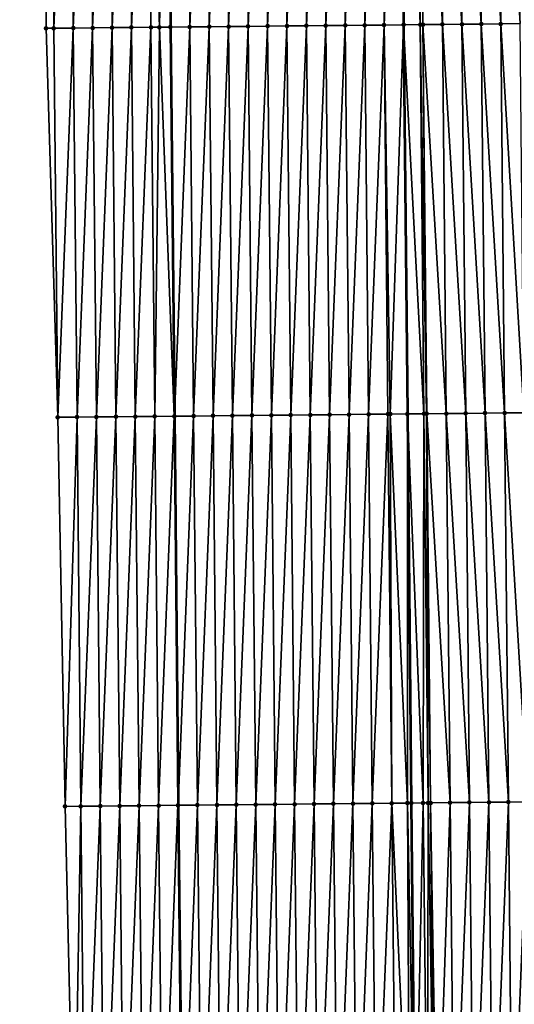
# Model space of a CAD drawing. Header units: feet. Extents: x 2010743 to 2022806, y 818705 to 837694.
# Tile 314 of 531: x 2011471 to 2011496, y 829043 to 829094. Entities that reach past the tile are written whole.
import ezdxf

# ---------------------------------------------------------------- set-up
doc = ezdxf.new("R2010")
doc.units = ezdxf.units.FT
doc.header["$MEASUREMENT"] = 0
for name, color, linetype, lineweight in [('EP_Travel Lane', 172, 'Continuous', 53), ('Road Shots', 141, 'Continuous', 100), ('STRIPING', 60, 'Continuous', 53)]:
    doc.layers.add(name, color=color, linetype=linetype, lineweight=lineweight)
doc.layers.add('I-77-MM17-21_NB-Surface-Border', color=7, linetype='Continuous')
doc.layers.add('I-77-MM17-21_NB-Surface-TIN', color=7, linetype='Continuous')

msp = doc.modelspace()

# ---------------------------------------------------------------- linework, layer by layer
at = {"layer": 'EP_Travel Lane'}
msp.add_polyline3d([(2011476.563, 829273.584, 318.471), (2011476.775, 829253.585, 318.372), (2011476.974, 829233.606, 318.258), (2011477.171, 829213.607, 318.144), (2011477.367, 829193.609, 317.993), (2011477.564, 829173.61, 317.871), (2011477.76, 829153.611, 317.748), (2011477.956, 829133.613, 317.624), (2011478.153, 829113.614, 317.502), (2011478.349, 829093.615, 317.368), (2011478.546, 829073.617, 317.262), (2011478.742, 829053.618, 317.141), (2011478.966, 829033.613, 317.012), (2011479.2, 829013.614, 316.91), (2011479.434, 828993.616, 316.809), (2011479.668, 828973.618, 316.693), (2011479.903, 828953.619, 316.534), (2011480.137, 828933.621, 316.412), (2011480.371, 828913.623, 316.275), (2011480.605, 828893.625, 316.163), (2011480.839, 828873.626, 316.036), (2011481.073, 828853.628, 315.906), (2011481.29, 828833.627, 315.768), (2011481.5, 828813.628, 315.686)], dxfattribs=at)
at = {"layer": 'I-77-MM17-21_NB-Surface-Border', "color": 3, "linetype": 'Continuous', "lineweight": -3}
msp.add_polyline3d([(2011475.653, 828813.568, 315.523), (2011475.743, 828833.57, 315.62), (2011474.846, 828853.565, 315.736), (2011474.362, 828873.561, 315.867), (2011474.148, 828893.559, 316.002), (2011474.174, 828913.56, 316.128), (2011473.967, 828933.558, 316.251), (2011473.262, 828953.552, 316.364), (2011473.093, 828973.551, 316.509), (2011473.066, 828993.551, 316.635), (2011473.298, 829013.554, 316.74), (2011473.384, 829033.556, 316.858), (2011472.917, 829053.562, 316.977), (2011472.543, 829073.559, 317.077), (2011471.942, 829093.554, 317.189), (2011472.141, 829113.556, 317.339), (2011471.945, 829133.555, 317.473), (2011471.748, 829153.553, 317.605), (2011471.552, 829173.552, 317.723), (2011471.355, 829193.551, 317.841), (2011470.631, 829213.544, 317.969), (2011470.716, 829233.545, 318.088), (2011470.951, 829253.521, 318.21), (2011470.584, 829273.518, 318.318)], dxfattribs=at)
at = {"layer": 'I-77-MM17-21_NB-Surface-TIN', "color": 128, "linetype": 'Continuous', "lineweight": -3}
for points in [[(2011491.2, 829093.741, 317.531), (2011490.777, 829113.737, 317.669), (2011490.489, 829113.734, 317.663)], [(2011491.2, 829093.741, 317.531), (2011490.871, 829113.738, 317.669), (2011490.777, 829113.737, 317.669)], [(2011491.2, 829093.741, 317.531), (2011491.14, 829113.741, 317.667), (2011490.871, 829113.738, 317.669)], [(2011492.337, 829093.752, 317.513), (2011492.14, 829113.751, 317.649), (2011491.14, 829113.741, 317.667)], [(2011491.2, 829093.741, 317.531), (2011491.336, 829093.742, 317.53), (2011491.14, 829113.741, 317.667)], [(2011491.336, 829093.742, 317.53), (2011491.337, 829093.742, 317.53), (2011491.14, 829113.741, 317.667)], [(2011491.337, 829093.742, 317.53), (2011492.337, 829093.752, 317.513), (2011491.14, 829113.741, 317.667)], [(2011493.337, 829093.762, 317.494), (2011493.14, 829113.761, 317.629), (2011492.14, 829113.751, 317.649)], [(2011492.337, 829093.752, 317.513), (2011493.337, 829093.762, 317.494), (2011492.14, 829113.751, 317.649)], [(2011494.337, 829093.772, 317.477), (2011494.14, 829113.77, 317.61), (2011493.14, 829113.761, 317.629)], [(2011493.337, 829093.762, 317.494), (2011494.337, 829093.772, 317.477), (2011493.14, 829113.761, 317.629)], [(2011495.337, 829093.782, 317.461), (2011495.14, 829113.78, 317.593), (2011494.14, 829113.77, 317.61)], [(2011494.337, 829093.772, 317.477), (2011495.337, 829093.782, 317.461), (2011494.14, 829113.77, 317.61)], [(2011496.336, 829093.792, 317.447), (2011496.14, 829113.79, 317.579), (2011495.14, 829113.78, 317.593)], [(2011495.337, 829093.782, 317.461), (2011496.336, 829093.792, 317.447), (2011495.14, 829113.78, 317.593)], [(2011472.338, 829093.557, 317.202), (2011472.141, 829113.556, 317.339), (2011471.942, 829093.554, 317.189)], [(2011472.338, 829093.557, 317.202), (2011473.141, 829113.566, 317.371), (2011472.141, 829113.556, 317.339)], [(2011472.338, 829093.557, 317.202), (2011473.338, 829093.567, 317.233), (2011473.141, 829113.566, 317.371)], [(2011473.338, 829093.567, 317.233), (2011474.141, 829113.575, 317.4), (2011473.141, 829113.566, 317.371)], [(2011473.338, 829093.567, 317.233), (2011474.338, 829093.577, 317.266), (2011474.141, 829113.575, 317.4)], [(2011474.338, 829093.577, 317.266), (2011475.141, 829113.585, 317.432), (2011474.141, 829113.575, 317.4)], [(2011474.338, 829093.577, 317.266), (2011475.337, 829093.586, 317.298), (2011475.141, 829113.585, 317.432)], [(2011475.337, 829093.586, 317.298), (2011476.141, 829113.595, 317.46), (2011475.141, 829113.585, 317.432)], [(2011475.337, 829093.586, 317.298), (2011476.337, 829093.596, 317.326), (2011476.141, 829113.595, 317.46)], [(2011476.337, 829093.596, 317.326), (2011477.141, 829113.604, 317.494), (2011476.141, 829113.595, 317.46)], [(2011476.337, 829093.596, 317.326), (2011477.337, 829093.606, 317.355), (2011477.141, 829113.604, 317.494)], [(2011477.777, 829093.61, 317.371), (2011478.141, 829113.614, 317.502), (2011477.141, 829113.604, 317.494)], [(2011477.337, 829093.606, 317.355), (2011477.777, 829093.61, 317.371), (2011477.141, 829113.604, 317.494)], [(2011477.777, 829093.61, 317.371), (2011478.337, 829093.615, 317.368), (2011478.141, 829113.614, 317.502)], [(2011478.337, 829093.615, 317.368), (2011478.153, 829113.614, 317.502), (2011478.141, 829113.614, 317.502)], [(2011479.141, 829113.624, 317.516), (2011478.153, 829113.614, 317.502), (2011478.349, 829093.615, 317.368)], [(2011478.337, 829093.615, 317.368), (2011478.349, 829093.615, 317.368), (2011478.153, 829113.614, 317.502)], [(2011479.337, 829093.625, 317.38), (2011479.141, 829113.624, 317.516), (2011478.349, 829093.615, 317.368)], [(2011479.337, 829093.625, 317.38), (2011480.141, 829113.633, 317.532), (2011479.141, 829113.624, 317.516)], [(2011479.337, 829093.625, 317.38), (2011480.337, 829093.635, 317.4), (2011480.141, 829113.633, 317.532)], [(2011480.337, 829093.635, 317.4), (2011481.141, 829113.643, 317.55), (2011480.141, 829113.633, 317.532)], [(2011480.337, 829093.635, 317.4), (2011481.337, 829093.645, 317.416), (2011481.141, 829113.643, 317.55)], [(2011481.337, 829093.645, 317.416), (2011482.141, 829113.653, 317.567), (2011481.141, 829113.643, 317.55)], [(2011481.337, 829093.645, 317.416), (2011482.337, 829093.654, 317.432), (2011482.141, 829113.653, 317.567)], [(2011482.337, 829093.654, 317.432), (2011483.141, 829113.663, 317.578), (2011482.141, 829113.653, 317.567)], [(2011482.337, 829093.654, 317.432), (2011483.337, 829093.664, 317.442), (2011483.141, 829113.663, 317.578)], [(2011483.337, 829093.664, 317.442), (2011484.141, 829113.672, 317.587), (2011483.141, 829113.663, 317.578)], [(2011483.337, 829093.664, 317.442), (2011484.337, 829093.674, 317.449), (2011484.141, 829113.672, 317.587)], [(2011484.337, 829093.674, 317.449), (2011485.141, 829113.682, 317.597), (2011484.141, 829113.672, 317.587)], [(2011484.337, 829093.674, 317.449), (2011485.337, 829093.684, 317.461), (2011485.141, 829113.682, 317.597)], [(2011485.337, 829093.684, 317.461), (2011486.141, 829113.692, 317.606), (2011485.141, 829113.682, 317.597)], [(2011485.337, 829093.684, 317.461), (2011486.337, 829093.693, 317.47), (2011486.141, 829113.692, 317.606)], [(2011486.337, 829093.693, 317.47), (2011487.14, 829113.702, 317.618), (2011486.141, 829113.692, 317.606)], [(2011486.337, 829093.693, 317.47), (2011487.337, 829093.703, 317.483), (2011487.14, 829113.702, 317.618)], [(2011487.337, 829093.703, 317.483), (2011488.14, 829113.711, 317.635), (2011487.14, 829113.702, 317.618)], [(2011487.337, 829093.703, 317.483), (2011488.337, 829093.713, 317.5), (2011488.14, 829113.711, 317.635)], [(2011488.337, 829093.713, 317.5), (2011489.14, 829113.721, 317.654), (2011488.14, 829113.711, 317.635)], [(2011488.337, 829093.713, 317.5), (2011489.337, 829093.722, 317.519), (2011489.14, 829113.721, 317.654)], [(2011489.337, 829093.722, 317.519), (2011490.14, 829113.731, 317.655), (2011489.14, 829113.721, 317.654)], [(2011489.337, 829093.722, 317.519), (2011490.337, 829093.732, 317.523), (2011490.14, 829113.731, 317.655)], [(2011490.489, 829113.734, 317.663), (2011490.14, 829113.731, 317.655), (2011490.337, 829093.732, 317.523)], [(2011491.2, 829093.741, 317.531), (2011490.489, 829113.734, 317.663), (2011490.337, 829093.732, 317.523)], [(2011472.543, 829073.559, 317.077), (2011472.338, 829093.557, 317.202), (2011471.942, 829093.554, 317.189)], [(2011472.543, 829073.559, 317.077), (2011473.338, 829093.567, 317.233), (2011472.338, 829093.557, 317.202)], [(2011473.534, 829073.568, 317.113), (2011473.338, 829093.567, 317.233), (2011472.543, 829073.559, 317.077)], [(2011473.534, 829073.568, 317.113), (2011474.338, 829093.577, 317.266), (2011473.338, 829093.567, 317.233)], [(2011473.534, 829073.568, 317.113), (2011474.534, 829073.578, 317.143), (2011474.338, 829093.577, 317.266)], [(2011474.534, 829073.578, 317.143), (2011475.337, 829093.586, 317.298), (2011474.338, 829093.577, 317.266)], [(2011474.534, 829073.578, 317.143), (2011475.534, 829073.588, 317.176), (2011475.337, 829093.586, 317.298)], [(2011475.534, 829073.588, 317.176), (2011476.337, 829093.596, 317.326), (2011475.337, 829093.586, 317.298)], [(2011475.534, 829073.588, 317.176), (2011476.534, 829073.597, 317.194), (2011476.337, 829093.596, 317.326)], [(2011476.534, 829073.597, 317.194), (2011477.337, 829093.606, 317.355), (2011476.337, 829093.596, 317.326)], [(2011476.534, 829073.597, 317.194), (2011477.534, 829073.607, 317.229), (2011477.337, 829093.606, 317.355)], [(2011477.534, 829073.607, 317.229), (2011477.777, 829093.61, 317.371), (2011477.337, 829093.606, 317.355)], [(2011477.534, 829073.607, 317.229), (2011478.534, 829073.617, 317.262), (2011477.777, 829093.61, 317.371)], [(2011478.534, 829073.617, 317.262), (2011478.337, 829093.615, 317.368), (2011477.777, 829093.61, 317.371)], [(2011478.534, 829073.617, 317.262), (2011478.349, 829093.615, 317.368), (2011478.337, 829093.615, 317.368)], [(2011479.337, 829093.625, 317.38), (2011478.349, 829093.615, 317.368), (2011478.546, 829073.617, 317.262)], [(2011478.534, 829073.617, 317.262), (2011478.546, 829073.617, 317.262), (2011478.349, 829093.615, 317.368)], [(2011479.534, 829073.626, 317.278), (2011479.337, 829093.625, 317.38), (2011478.546, 829073.617, 317.262)], [(2011479.534, 829073.626, 317.278), (2011480.337, 829093.635, 317.4), (2011479.337, 829093.625, 317.38)], [(2011479.534, 829073.626, 317.278), (2011480.534, 829073.636, 317.294), (2011480.337, 829093.635, 317.4)], [(2011480.534, 829073.636, 317.294), (2011481.337, 829093.645, 317.416), (2011480.337, 829093.635, 317.4)], [(2011480.534, 829073.636, 317.294), (2011481.534, 829073.646, 317.309), (2011481.337, 829093.645, 317.416)], [(2011481.534, 829073.646, 317.309), (2011482.337, 829093.654, 317.432), (2011481.337, 829093.645, 317.416)], [(2011481.534, 829073.646, 317.309), (2011482.534, 829073.656, 317.32), (2011482.337, 829093.654, 317.432)], [(2011482.534, 829073.656, 317.32), (2011483.337, 829093.664, 317.442), (2011482.337, 829093.654, 317.432)], [(2011482.534, 829073.656, 317.32), (2011483.534, 829073.665, 317.33), (2011483.337, 829093.664, 317.442)], [(2011483.534, 829073.665, 317.33), (2011484.337, 829093.674, 317.449), (2011483.337, 829093.664, 317.442)], [(2011483.534, 829073.665, 317.33), (2011484.533, 829073.675, 317.337), (2011484.337, 829093.674, 317.449)], [(2011484.533, 829073.675, 317.337), (2011485.337, 829093.684, 317.461), (2011484.337, 829093.674, 317.449)], [(2011484.533, 829073.675, 317.337), (2011485.533, 829073.685, 317.346), (2011485.337, 829093.684, 317.461)], [(2011485.533, 829073.685, 317.346), (2011486.337, 829093.693, 317.47), (2011485.337, 829093.684, 317.461)], [(2011485.533, 829073.685, 317.346), (2011486.533, 829073.695, 317.356), (2011486.337, 829093.693, 317.47)], [(2011486.533, 829073.695, 317.356), (2011487.337, 829093.703, 317.483), (2011486.337, 829093.693, 317.47)], [(2011486.533, 829073.695, 317.356), (2011487.533, 829073.704, 317.372), (2011487.337, 829093.703, 317.483)], [(2011487.533, 829073.704, 317.372), (2011488.337, 829093.713, 317.5), (2011487.337, 829093.703, 317.483)], [(2011487.533, 829073.704, 317.372), (2011488.533, 829073.714, 317.389), (2011488.337, 829093.713, 317.5)], [(2011488.533, 829073.714, 317.389), (2011489.337, 829093.722, 317.519), (2011488.337, 829093.713, 317.5)], [(2011488.533, 829073.714, 317.389), (2011489.533, 829073.724, 317.408), (2011489.337, 829093.722, 317.519)], [(2011489.65, 829073.725, 317.41), (2011490.337, 829093.732, 317.523), (2011489.337, 829093.722, 317.519)], [(2011489.533, 829073.724, 317.408), (2011489.65, 829073.725, 317.41), (2011489.337, 829093.722, 317.519)], [(2011489.65, 829073.725, 317.41), (2011490.533, 829073.734, 317.413), (2011490.337, 829093.732, 317.523)], [(2011491.385, 829073.742, 317.416), (2011491.2, 829093.741, 317.531), (2011490.337, 829093.732, 317.523)], [(2011491.385, 829073.742, 317.416), (2011490.337, 829093.732, 317.523), (2011490.533, 829073.734, 317.413)], [(2011491.512, 829073.743, 317.415), (2011491.336, 829093.742, 317.53), (2011491.2, 829093.741, 317.531)], [(2011491.385, 829073.742, 317.416), (2011491.512, 829073.743, 317.415), (2011491.2, 829093.741, 317.531)], [(2011491.512, 829073.743, 317.415), (2011491.533, 829073.743, 317.415), (2011491.336, 829093.742, 317.53)], [(2011491.533, 829073.743, 317.415), (2011491.337, 829093.742, 317.53), (2011491.336, 829093.742, 317.53)], [(2011492.533, 829073.753, 317.398), (2011492.337, 829093.752, 317.513), (2011491.337, 829093.742, 317.53)], [(2011491.533, 829073.743, 317.415), (2011492.533, 829073.753, 317.398), (2011491.337, 829093.742, 317.53)], [(2011493.533, 829073.763, 317.381), (2011493.337, 829093.762, 317.494), (2011492.337, 829093.752, 317.513)], [(2011492.533, 829073.753, 317.398), (2011493.533, 829073.763, 317.381), (2011492.337, 829093.752, 317.513)], [(2011494.533, 829073.773, 317.362), (2011494.337, 829093.772, 317.477), (2011493.337, 829093.762, 317.494)], [(2011493.533, 829073.763, 317.381), (2011494.533, 829073.773, 317.362), (2011493.337, 829093.762, 317.494)], [(2011495.533, 829073.783, 317.345), (2011495.337, 829093.782, 317.461), (2011494.337, 829093.772, 317.477)], [(2011494.533, 829073.773, 317.362), (2011495.533, 829073.783, 317.345), (2011494.337, 829093.772, 317.477)], [(2011496.533, 829073.793, 317.327), (2011496.336, 829093.792, 317.447), (2011495.337, 829093.782, 317.461)], [(2011495.533, 829073.783, 317.345), (2011496.533, 829073.793, 317.327), (2011495.337, 829093.782, 317.461)], [(2011493.729, 829053.765, 317.255), (2011493.533, 829073.763, 317.381), (2011492.533, 829073.753, 317.398)], [(2011494.729, 829053.775, 317.236), (2011494.533, 829073.773, 317.362), (2011493.533, 829073.763, 317.381)], [(2011493.729, 829053.765, 317.255), (2011494.729, 829053.775, 317.236), (2011493.533, 829073.763, 317.381)], [(2011495.729, 829053.784, 317.22), (2011495.533, 829073.783, 317.345), (2011494.533, 829073.773, 317.362)], [(2011494.729, 829053.775, 317.236), (2011495.729, 829053.784, 317.22), (2011494.533, 829073.773, 317.362)], [(2011496.729, 829053.794, 317.202), (2011496.533, 829073.793, 317.327), (2011495.533, 829073.783, 317.345)], [(2011495.729, 829053.784, 317.22), (2011496.729, 829053.794, 317.202), (2011495.533, 829073.783, 317.345)], [(2011472.917, 829053.562, 316.977), (2011473.534, 829073.568, 317.113), (2011472.543, 829073.559, 317.077)], [(2011473.73, 829053.57, 317.002), (2011473.534, 829073.568, 317.113), (2011472.917, 829053.562, 316.977)], [(2011473.73, 829053.57, 317.002), (2011474.534, 829073.578, 317.143), (2011473.534, 829073.568, 317.113)], [(2011473.73, 829053.57, 317.002), (2011474.73, 829053.579, 317.033), (2011474.534, 829073.578, 317.143)], [(2011474.73, 829053.579, 317.033), (2011475.534, 829073.588, 317.176), (2011474.534, 829073.578, 317.143)], [(2011474.73, 829053.579, 317.033), (2011475.73, 829053.589, 317.07), (2011475.534, 829073.588, 317.176)], [(2011475.73, 829053.589, 317.07), (2011476.534, 829073.597, 317.194), (2011475.534, 829073.588, 317.176)], [(2011475.73, 829053.589, 317.07), (2011476.73, 829053.599, 317.1), (2011476.534, 829073.597, 317.194)], [(2011476.73, 829053.599, 317.1), (2011477.534, 829073.607, 317.229), (2011476.534, 829073.597, 317.194)], [(2011476.73, 829053.599, 317.1), (2011477.73, 829053.608, 317.126), (2011477.534, 829073.607, 317.229)], [(2011477.73, 829053.608, 317.126), (2011478.534, 829073.617, 317.262), (2011477.534, 829073.607, 317.229)], [(2011477.73, 829053.608, 317.126), (2011478.73, 829053.618, 317.141), (2011478.534, 829073.617, 317.262)], [(2011478.73, 829053.618, 317.141), (2011478.546, 829073.617, 317.262), (2011478.534, 829073.617, 317.262)], [(2011479.534, 829073.626, 317.278), (2011478.546, 829073.617, 317.262), (2011478.742, 829053.618, 317.141)], [(2011478.73, 829053.618, 317.141), (2011478.742, 829053.618, 317.141), (2011478.546, 829073.617, 317.262)], [(2011479.73, 829053.628, 317.158), (2011479.534, 829073.626, 317.278), (2011478.742, 829053.618, 317.141)], [(2011479.73, 829053.628, 317.158), (2011480.534, 829073.636, 317.294), (2011479.534, 829073.626, 317.278)], [(2011479.73, 829053.628, 317.158), (2011480.73, 829053.637, 317.175), (2011480.534, 829073.636, 317.294)], [(2011480.73, 829053.637, 317.175), (2011481.534, 829073.646, 317.309), (2011480.534, 829073.636, 317.294)], [(2011480.73, 829053.637, 317.175), (2011481.73, 829053.647, 317.188), (2011481.534, 829073.646, 317.309)], [(2011481.73, 829053.647, 317.188), (2011482.534, 829073.656, 317.32), (2011481.534, 829073.646, 317.309)], [(2011481.73, 829053.647, 317.188), (2011482.73, 829053.657, 317.201), (2011482.534, 829073.656, 317.32)], [(2011482.73, 829053.657, 317.201), (2011483.534, 829073.665, 317.33), (2011482.534, 829073.656, 317.32)], [(2011482.73, 829053.657, 317.201), (2011483.73, 829053.667, 317.21), (2011483.534, 829073.665, 317.33)], [(2011483.73, 829053.667, 317.21), (2011484.533, 829073.675, 317.337), (2011483.534, 829073.665, 317.33)], [(2011483.73, 829053.667, 317.21), (2011484.73, 829053.676, 317.219), (2011484.533, 829073.675, 317.337)], [(2011484.73, 829053.676, 317.219), (2011485.533, 829073.685, 317.346), (2011484.533, 829073.675, 317.337)], [(2011484.73, 829053.676, 317.219), (2011485.73, 829053.686, 317.226), (2011485.533, 829073.685, 317.346)], [(2011485.73, 829053.686, 317.226), (2011486.533, 829073.695, 317.356), (2011485.533, 829073.685, 317.346)], [(2011485.73, 829053.686, 317.226), (2011486.73, 829053.696, 317.235), (2011486.533, 829073.695, 317.356)], [(2011486.73, 829053.696, 317.235), (2011487.533, 829073.704, 317.372), (2011486.533, 829073.695, 317.356)], [(2011486.73, 829053.696, 317.235), (2011487.73, 829053.706, 317.249), (2011487.533, 829073.704, 317.372)], [(2011487.73, 829053.706, 317.249), (2011488.533, 829073.714, 317.389), (2011487.533, 829073.704, 317.372)], [(2011487.73, 829053.706, 317.249), (2011488.73, 829053.715, 317.267), (2011488.533, 829073.714, 317.389)], [(2011488.73, 829053.715, 317.267), (2011489.533, 829073.724, 317.408), (2011488.533, 829073.714, 317.389)], [(2011488.73, 829053.715, 317.267), (2011489.73, 829053.725, 317.284), (2011489.533, 829073.724, 317.408)], [(2011489.73, 829053.725, 317.284), (2011489.65, 829073.725, 317.41), (2011489.533, 829073.724, 317.408)], [(2011490.533, 829053.733, 317.291), (2011490.533, 829073.734, 317.413), (2011489.65, 829073.725, 317.41)], [(2011489.73, 829053.725, 317.284), (2011490.533, 829053.733, 317.291), (2011489.65, 829073.725, 317.41)], [(2011491.343, 829053.741, 317.295), (2011491.385, 829073.742, 317.416), (2011490.533, 829073.734, 317.413)], [(2011491.343, 829053.741, 317.295), (2011490.533, 829073.734, 317.413), (2011490.73, 829053.735, 317.292)], [(2011490.533, 829053.733, 317.291), (2011490.73, 829053.735, 317.292), (2011490.533, 829073.734, 317.413)], [(2011491.343, 829053.741, 317.295), (2011491.601, 829053.743, 317.294), (2011491.385, 829073.742, 317.416)], [(2011491.601, 829053.743, 317.294), (2011491.512, 829073.743, 317.415), (2011491.385, 829073.742, 317.416)], [(2011491.601, 829053.743, 317.294), (2011491.73, 829053.745, 317.293), (2011491.512, 829073.743, 317.415)], [(2011491.73, 829053.745, 317.293), (2011491.533, 829073.743, 317.415), (2011491.512, 829073.743, 317.415)], [(2011492.73, 829053.755, 317.276), (2011492.533, 829073.753, 317.398), (2011491.533, 829073.743, 317.415)], [(2011491.73, 829053.745, 317.293), (2011492.73, 829053.755, 317.276), (2011491.533, 829073.743, 317.415)], [(2011492.73, 829053.755, 317.276), (2011493.729, 829053.765, 317.255), (2011492.533, 829073.753, 317.398)], [(2011473.384, 829033.556, 316.858), (2011473.73, 829053.57, 317.002), (2011472.917, 829053.562, 316.977)], [(2011473.934, 829033.562, 316.873), (2011473.73, 829053.57, 317.002), (2011473.384, 829033.556, 316.858)], [(2011473.934, 829033.562, 316.873), (2011474.73, 829053.579, 317.033), (2011473.73, 829053.57, 317.002)], [(2011473.934, 829033.562, 316.873), (2011474.934, 829033.572, 316.901), (2011474.73, 829053.579, 317.033)], [(2011474.934, 829033.572, 316.901), (2011475.73, 829053.589, 317.07), (2011474.73, 829053.579, 317.033)], [(2011474.934, 829033.572, 316.901), (2011475.934, 829033.582, 316.936), (2011475.73, 829053.589, 317.07)], [(2011475.934, 829033.582, 316.936), (2011476.73, 829053.599, 317.1), (2011475.73, 829053.589, 317.07)], [(2011475.934, 829033.582, 316.936), (2011476.934, 829033.592, 316.973), (2011476.73, 829053.599, 317.1)], [(2011476.934, 829033.592, 316.973), (2011477.73, 829053.608, 317.126), (2011476.73, 829053.599, 317.1)], [(2011476.934, 829033.592, 316.973), (2011477.934, 829033.602, 317), (2011477.73, 829053.608, 317.126)], [(2011477.934, 829033.602, 317), (2011478.73, 829053.618, 317.141), (2011477.73, 829053.608, 317.126)], [(2011477.934, 829033.602, 317), (2011478.934, 829033.612, 317.012), (2011478.73, 829053.618, 317.141)], [(2011478.934, 829033.612, 317.012), (2011478.742, 829053.618, 317.141), (2011478.73, 829053.618, 317.141)], [(2011479.73, 829053.628, 317.158), (2011478.742, 829053.618, 317.141), (2011478.966, 829033.613, 317.012)], [(2011478.934, 829033.612, 317.012), (2011478.966, 829033.613, 317.012), (2011478.742, 829053.618, 317.141)], [(2011479.934, 829033.623, 317.021), (2011479.73, 829053.628, 317.158), (2011478.966, 829033.613, 317.012)], [(2011479.934, 829033.623, 317.021), (2011480.73, 829053.637, 317.175), (2011479.73, 829053.628, 317.158)], [(2011479.934, 829033.623, 317.021), (2011480.934, 829033.633, 317.04), (2011480.73, 829053.637, 317.175)], [(2011480.934, 829033.633, 317.04), (2011481.73, 829053.647, 317.188), (2011480.73, 829053.637, 317.175)], [(2011480.934, 829033.633, 317.04), (2011481.934, 829033.643, 317.059), (2011481.73, 829053.647, 317.188)], [(2011481.934, 829033.643, 317.059), (2011482.73, 829053.657, 317.201), (2011481.73, 829053.647, 317.188)], [(2011481.934, 829033.643, 317.059), (2011482.934, 829033.653, 317.072), (2011482.73, 829053.657, 317.201)], [(2011482.934, 829033.653, 317.072), (2011483.73, 829053.667, 317.21), (2011482.73, 829053.657, 317.201)], [(2011482.934, 829033.653, 317.072), (2011483.934, 829033.664, 317.082), (2011483.73, 829053.667, 317.21)], [(2011483.934, 829033.664, 317.082), (2011484.73, 829053.676, 317.219), (2011483.73, 829053.667, 317.21)], [(2011483.934, 829033.664, 317.082), (2011484.934, 829033.674, 317.092), (2011484.73, 829053.676, 317.219)], [(2011484.934, 829033.674, 317.092), (2011485.73, 829053.686, 317.226), (2011484.73, 829053.676, 317.219)], [(2011484.934, 829033.674, 317.092), (2011485.934, 829033.684, 317.104), (2011485.73, 829053.686, 317.226)], [(2011485.934, 829033.684, 317.104), (2011486.73, 829053.696, 317.235), (2011485.73, 829053.686, 317.226)], [(2011485.934, 829033.684, 317.104), (2011486.934, 829033.694, 317.113), (2011486.73, 829053.696, 317.235)], [(2011486.934, 829033.694, 317.113), (2011487.73, 829053.706, 317.249), (2011486.73, 829053.696, 317.235)], [(2011486.934, 829033.694, 317.113), (2011487.934, 829033.705, 317.125), (2011487.73, 829053.706, 317.249)], [(2011487.934, 829033.705, 317.125), (2011488.73, 829053.715, 317.267), (2011487.73, 829053.706, 317.249)], [(2011487.934, 829033.705, 317.125), (2011488.934, 829033.715, 317.139), (2011488.73, 829053.715, 317.267)], [(2011488.934, 829033.715, 317.139), (2011489.73, 829053.725, 317.284), (2011488.73, 829053.715, 317.267)], [(2011488.934, 829033.715, 317.139), (2011489.934, 829033.725, 317.154), (2011489.73, 829053.725, 317.284)], [(2011490.638, 829033.732, 317.159), (2011490.533, 829053.733, 317.291), (2011489.73, 829053.725, 317.284)], [(2011489.934, 829033.725, 317.154), (2011490.638, 829033.732, 317.159), (2011489.73, 829053.725, 317.284)], [(2011490.533, 829053.733, 317.291), (2011490.934, 829033.735, 317.16), (2011490.73, 829053.735, 317.292)], [(2011490.638, 829033.732, 317.159), (2011490.934, 829033.735, 317.16), (2011490.533, 829053.733, 317.291)], [(2011491.343, 829053.741, 317.295), (2011490.73, 829053.735, 317.292), (2011490.934, 829033.735, 317.16)], [(2011491.572, 829033.742, 317.162), (2011491.343, 829053.741, 317.295), (2011490.934, 829033.735, 317.16)], [(2011491.572, 829033.742, 317.162), (2011491.601, 829053.743, 317.294), (2011491.343, 829053.741, 317.295)], [(2011491.572, 829033.742, 317.162), (2011491.933, 829033.746, 317.161), (2011491.601, 829053.743, 317.294)], [(2011491.933, 829033.746, 317.161), (2011491.73, 829053.745, 317.293), (2011491.601, 829053.743, 317.294)], [(2011492.072, 829033.747, 317.16), (2011492.73, 829053.755, 317.276), (2011491.73, 829053.745, 317.293)], [(2011491.933, 829033.746, 317.161), (2011492.072, 829033.747, 317.16), (2011491.73, 829053.745, 317.293)], [(2011492.072, 829033.747, 317.16), (2011492.933, 829033.756, 317.151), (2011492.73, 829053.755, 317.276)], [(2011492.933, 829033.756, 317.151), (2011493.729, 829053.765, 317.255), (2011492.73, 829053.755, 317.276)], [(2011492.933, 829033.756, 317.151), (2011493.933, 829033.766, 317.134), (2011493.729, 829053.765, 317.255)], [(2011493.933, 829033.766, 317.134), (2011494.729, 829053.775, 317.236), (2011493.729, 829053.765, 317.255)], [(2011493.933, 829033.766, 317.134), (2011494.933, 829033.777, 317.116), (2011494.729, 829053.775, 317.236)], [(2011494.933, 829033.777, 317.116), (2011495.729, 829053.784, 317.22), (2011494.729, 829053.775, 317.236)], [(2011494.933, 829033.777, 317.116), (2011495.933, 829033.787, 317.099), (2011495.729, 829053.784, 317.22)], [(2011495.933, 829033.787, 317.099), (2011496.729, 829053.794, 317.202), (2011495.729, 829053.784, 317.22)], [(2011495.933, 829033.787, 317.099), (2011496.933, 829033.798, 317.083), (2011496.729, 829053.794, 317.202)]]:
    msp.add_3dface(points, dxfattribs=at)
at = {"layer": 'Road Shots', "lineweight": 100}
for p in [(2011471.942, 829093.554, 317.189), (2011472.338, 829093.557, 317.202), (2011473.338, 829093.567, 317.233), (2011474.338, 829093.577, 317.266), (2011475.337, 829093.586, 317.298), (2011476.337, 829093.596, 317.326), (2011477.337, 829093.606, 317.355), (2011477.777, 829093.61, 317.371), (2011478.337, 829093.615, 317.368), (2011479.337, 829093.625, 317.38), (2011480.337, 829093.635, 317.4), (2011481.337, 829093.645, 317.416), (2011482.337, 829093.654, 317.432), (2011483.337, 829093.664, 317.442), (2011484.337, 829093.674, 317.449), (2011485.337, 829093.684, 317.461), (2011486.337, 829093.693, 317.47), (2011487.337, 829093.703, 317.483), (2011488.337, 829093.713, 317.5), (2011489.337, 829093.722, 317.519), (2011490.337, 829093.732, 317.523), (2011491.2, 829093.741, 317.531), (2011491.336, 829093.742, 317.53), (2011491.337, 829093.742, 317.53), (2011492.337, 829093.752, 317.513), (2011493.337, 829093.762, 317.494), (2011494.337, 829093.772, 317.477), (2011495.337, 829093.782, 317.461), (2011493.533, 829073.763, 317.381), (2011494.533, 829073.773, 317.362), (2011495.533, 829073.783, 317.345), (2011472.543, 829073.559, 317.077), (2011473.534, 829073.568, 317.113), (2011474.534, 829073.578, 317.143), (2011475.534, 829073.588, 317.176), (2011476.534, 829073.597, 317.194), (2011477.534, 829073.607, 317.229), (2011478.534, 829073.617, 317.262), (2011479.534, 829073.626, 317.278), (2011480.534, 829073.636, 317.294), (2011481.534, 829073.646, 317.309), (2011482.534, 829073.656, 317.32), (2011483.534, 829073.665, 317.33), (2011484.533, 829073.675, 317.337), (2011485.533, 829073.685, 317.346), (2011486.533, 829073.695, 317.356), (2011487.533, 829073.704, 317.372), (2011488.533, 829073.714, 317.389), (2011489.533, 829073.724, 317.408), (2011489.65, 829073.725, 317.41), (2011490.533, 829073.734, 317.413), (2011491.385, 829073.742, 317.416), (2011491.512, 829073.743, 317.415), (2011491.533, 829073.743, 317.415), (2011492.533, 829073.753, 317.398), (2011472.917, 829053.562, 316.977), (2011473.73, 829053.57, 317.002), (2011474.73, 829053.579, 317.033), (2011475.73, 829053.589, 317.07), (2011476.73, 829053.599, 317.1), (2011477.73, 829053.608, 317.126), (2011478.73, 829053.618, 317.141), (2011479.73, 829053.628, 317.158), (2011480.73, 829053.637, 317.175), (2011481.73, 829053.647, 317.188), (2011482.73, 829053.657, 317.201), (2011483.73, 829053.667, 317.21), (2011484.73, 829053.676, 317.219), (2011485.73, 829053.686, 317.226), (2011486.73, 829053.696, 317.235), (2011487.73, 829053.706, 317.249), (2011488.73, 829053.715, 317.267), (2011489.73, 829053.725, 317.284), (2011490.533, 829053.733, 317.291), (2011490.73, 829053.735, 317.292), (2011491.343, 829053.741, 317.295), (2011491.601, 829053.743, 317.294), (2011491.73, 829053.745, 317.293), (2011492.73, 829053.755, 317.276), (2011493.729, 829053.765, 317.255), (2011494.729, 829053.775, 317.236), (2011495.729, 829053.784, 317.22)]:
    msp.add_point(p, dxfattribs=at)
at = {"layer": 'STRIPING'}
msp.add_polyline3d([(2011488.535, 829273.717, 318.617), (2011488.759, 829253.719, 318.51), (2011488.962, 829233.723, 318.42), (2011489.158, 829213.724, 318.31), (2011489.355, 829193.725, 318.159), (2011489.551, 829173.727, 318.038), (2011489.748, 829153.728, 317.917), (2011489.944, 829133.73, 317.785), (2011490.14, 829113.731, 317.655), (2011490.337, 829093.732, 317.523), (2011490.533, 829073.734, 317.413), (2011490.73, 829053.735, 317.292), (2011490.934, 829033.735, 317.16), (2011491.14, 829013.737, 317.052), (2011491.347, 828993.738, 316.95), (2011491.553, 828973.739, 316.841), (2011491.76, 828953.741, 316.696), (2011491.966, 828933.742, 316.56), (2011492.173, 828913.744, 316.416), (2011492.38, 828893.745, 316.316), (2011492.586, 828873.747, 316.203), (2011492.793, 828853.748, 316.067), (2011493.002, 828833.749, 315.937), (2011493.212, 828813.751, 315.839)], dxfattribs=at)

doc.saveas('drawing.dxf')
